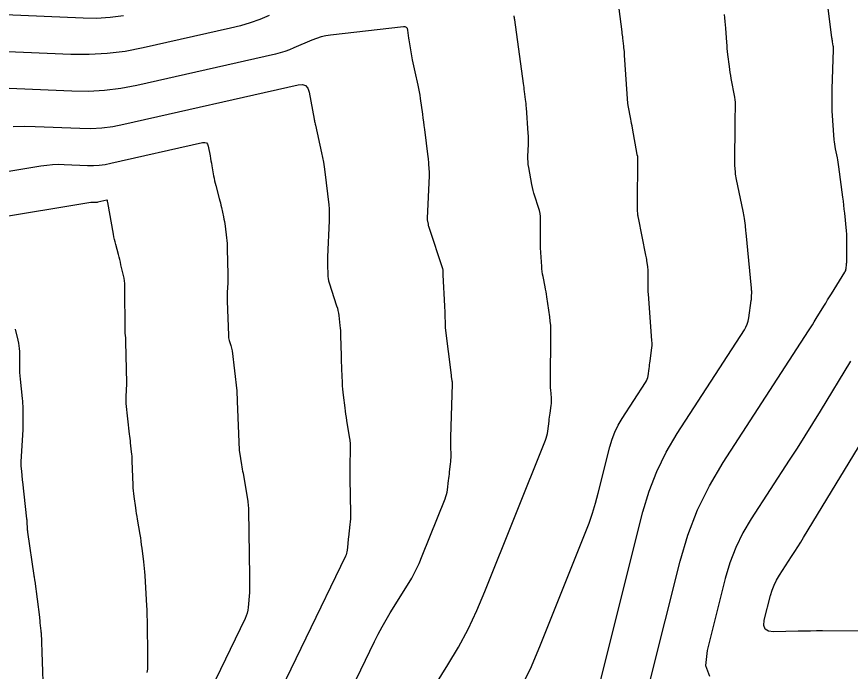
# Model space of a CAD drawing. Extents: x 1354696 to 1366163, y 660729 to 670380.
# Drawn here: x 1360591.05 to 1360639.99, y 664344 to 664382.44 of the extents above; entities that cross this region are included whole.
import ezdxf

# ---------------------------------------------------------------- set-up
doc = ezdxf.new("R2010")
doc.units = 0
doc.layers.add('R_Contours', color=7, linetype='Continuous')

msp = doc.modelspace()

# ---------------------------------------------------------------- linework, layer by layer
at = {"layer": 'R_Contours'}
for points in [[(1360620.669, 664343.047), (1360621.264, 664344.291), (1360621.804, 664345.563), (1360624.426, 664352.121), (1360624.646, 664352.699), (1360624.846, 664353.284), (1360625.027, 664353.875), (1360625.188, 664354.473), (1360625.87, 664357.191), (1360625.999, 664357.627), (1360626.161, 664358.047), (1360626.358, 664358.453), (1360626.59, 664358.844), (1360627.963, 664360.961), (1360628.017, 664361.054), (1360628.06, 664361.152), (1360628.091, 664361.253), (1360628.112, 664361.359), (1360628.173, 664361.789), (1360628.188, 664361.896), (1360628.203, 664362.004), (1360628.218, 664362.111), (1360628.233, 664362.219), (1360628.321, 664362.852), (1360628.337, 664362.994), (1360628.345, 664363.135), (1360628.346, 664363.277), (1360628.339, 664363.42), (1360628.131, 664366.141), (1360628.121, 664366.288), (1360628.114, 664366.436), (1360628.111, 664366.584), (1360628.111, 664366.731), (1360628.117, 664367.453), (1360628.116, 664367.536), (1360628.112, 664367.618), (1360628.105, 664367.7), (1360628.095, 664367.782), (1360628.047, 664368.109), (1360628.035, 664368.191), (1360628.021, 664368.273), (1360628.006, 664368.354), (1360627.99, 664368.435), (1360627.542, 664370.622), (1360627.531, 664370.679), (1360627.523, 664370.737), (1360627.516, 664370.795), (1360627.512, 664370.854), (1360627.499, 664371.088), (1360627.496, 664371.147), (1360627.494, 664371.205), (1360627.493, 664371.264), (1360627.494, 664371.323), (1360627.518, 664374.171), (1360627.517, 664374.187), (1360627.516, 664374.201), (1360627.513, 664374.216), (1360627.509, 664374.231), (1360627.489, 664374.288), (1360627.485, 664374.303), (1360627.481, 664374.318), (1360627.477, 664374.332), (1360627.474, 664374.347), (1360627.195, 664375.891), (1360627.17, 664376.027), (1360627.145, 664376.162), (1360627.12, 664376.298), (1360627.094, 664376.433), (1360626.943, 664377.228), (1360626.942, 664377.237), (1360626.94, 664377.247), (1360626.939, 664377.256), (1360626.937, 664377.265), (1360626.933, 664377.302), (1360626.932, 664377.311), (1360626.931, 664377.32), (1360626.93, 664377.33), (1360626.929, 664377.339), (1360626.735, 664380.183), (1360626.732, 664380.227), (1360626.728, 664380.271), (1360626.724, 664380.315), (1360626.72, 664380.359), (1360626.702, 664380.535), (1360626.698, 664380.579), (1360626.693, 664380.623), (1360626.688, 664380.667), (1360626.684, 664380.711), (1360626.633, 664381.176), (1360626.623, 664381.268), (1360626.612, 664381.361), (1360626.6, 664381.453), (1360626.589, 664381.545), (1360626.057, 664385.614)], [(1360628.235, 664343.459), (1360629.995, 664350.47), (1360630.446, 664352), (1360631.018, 664353.477), (1360631.71, 664354.902), (1360632.523, 664356.274), (1360637.529, 664363.993), (1360637.645, 664364.172), (1360637.759, 664364.352), (1360637.872, 664364.533), (1360637.984, 664364.715), (1360638.427, 664365.444), (1360638.539, 664365.626), (1360638.65, 664365.808), (1360638.762, 664365.99), (1360638.875, 664366.171), (1360639.663, 664367.438), (1360639.691, 664367.489), (1360639.713, 664367.541), (1360639.728, 664367.596), (1360639.737, 664367.652), (1360639.762, 664367.884), (1360639.767, 664367.942), (1360639.771, 664368), (1360639.774, 664368.058), (1360639.775, 664368.116), (1360639.788, 664369.118), (1360639.788, 664369.304), (1360639.783, 664369.491), (1360639.773, 664369.677), (1360639.757, 664369.862), (1360639.657, 664370.908), (1360639.633, 664371.143), (1360639.607, 664371.379), (1360639.579, 664371.615), (1360639.549, 664371.85), (1360639.314, 664373.631), (1360639.295, 664373.764), (1360639.273, 664373.897), (1360639.249, 664374.029), (1360639.223, 664374.161), (1360639.112, 664374.688), (1360639.086, 664374.82), (1360639.066, 664374.953), (1360639.049, 664375.086), (1360639.038, 664375.22), (1360638.925, 664376.911), (1360638.919, 664377.019), (1360638.915, 664377.128), (1360638.913, 664377.237), (1360638.913, 664377.345), (1360638.916, 664377.78), (1360638.917, 664377.889), (1360638.919, 664377.997), (1360638.922, 664378.106), (1360638.925, 664378.215), (1360639.005, 664380.498), (1360639.006, 664380.557), (1360639.003, 664380.617), (1360638.997, 664380.676), (1360638.987, 664380.735), (1360638.943, 664380.971), (1360638.932, 664381.03), (1360638.922, 664381.089), (1360638.914, 664381.148), (1360638.906, 664381.207), (1360638.593, 664383.754)], [(1360597.314, 664382.485), (1360596.532, 664382.388), (1360595.745, 664382.343), (1360594.953, 664382.35), (1360584.401, 664382.798)], [(1360605.878, 664382.511), (1360605.321, 664382.285), (1360604.755, 664382.085), (1360604.18, 664381.912), (1360603.596, 664381.766), (1360598.479, 664380.608), (1360597.427, 664380.406), (1360596.369, 664380.274), (1360595.304, 664380.214), (1360594.233, 664380.224), (1360587.267, 664380.519)], [(1360613.292, 664339.424), (1360616.361, 664344.377), (1360616.976, 664345.42), (1360617.544, 664346.487), (1360618.065, 664347.577), (1360618.539, 664348.691), (1360622.087, 664357.567), (1360622.135, 664357.698), (1360622.173, 664357.83), (1360622.203, 664357.964), (1360622.225, 664358.101), (1360622.3, 664358.701), (1360622.314, 664358.815), (1360622.329, 664358.928), (1360622.344, 664359.042), (1360622.36, 664359.156), (1360622.423, 664359.611), (1360622.436, 664359.725), (1360622.442, 664359.838), (1360622.443, 664359.953), (1360622.437, 664360.067), (1360622.402, 664360.525), (1360622.394, 664360.639), (1360622.389, 664360.754), (1360622.387, 664360.868), (1360622.386, 664360.983), (1360622.411, 664363.821), (1360622.408, 664364.069), (1360622.396, 664364.318), (1360622.375, 664364.565), (1360622.344, 664364.812), (1360622.172, 664365.992), (1360622.149, 664366.142), (1360622.124, 664366.291), (1360622.097, 664366.44), (1360622.068, 664366.588), (1360621.946, 664367.181), (1360621.918, 664367.33), (1360621.896, 664367.479), (1360621.88, 664367.629), (1360621.869, 664367.78), (1360621.808, 664368.875), (1360621.799, 664369.077), (1360621.793, 664369.278), (1360621.79, 664369.48), (1360621.79, 664369.682), (1360621.797, 664370.54), (1360621.791, 664370.716), (1360621.772, 664370.889), (1360621.737, 664371.061), (1360621.689, 664371.23), (1360621.467, 664371.902), (1360621.414, 664372.071), (1360621.367, 664372.242), (1360621.327, 664372.413), (1360621.292, 664372.587), (1360621.109, 664373.595), (1360621.084, 664373.76), (1360621.068, 664373.926), (1360621.062, 664374.093), (1360621.064, 664374.26), (1360621.093, 664374.93), (1360621.098, 664375.097), (1360621.098, 664375.265), (1360621.093, 664375.432), (1360621.083, 664375.599), (1360620.971, 664377.096), (1360620.962, 664377.215), (1360620.95, 664377.335), (1360620.938, 664377.454), (1360620.923, 664377.573), (1360620.863, 664378.048), (1360620.848, 664378.167), (1360620.832, 664378.286), (1360620.816, 664378.404), (1360620.8, 664378.523), (1360620.287, 664382.256), (1360620.278, 664382.315), (1360620.268, 664382.373), (1360620.257, 664382.431), (1360620.245, 664382.489)], [(1360625.264, 664343.201), (1360627.815, 664353.362), (1360628.172, 664354.575), (1360628.626, 664355.746), (1360629.175, 664356.876), (1360629.819, 664357.965), (1360633.764, 664364.046), (1360633.859, 664364.212), (1360633.935, 664364.384), (1360633.991, 664364.564), (1360634.028, 664364.751), (1360634.172, 664365.772), (1360634.18, 664365.833), (1360634.186, 664365.895), (1360634.19, 664365.956), (1360634.191, 664366.018), (1360634.195, 664366.264), (1360634.194, 664366.326), (1360634.193, 664366.387), (1360634.189, 664366.449), (1360634.184, 664366.51), (1360633.871, 664369.756), (1360633.86, 664369.862), (1360633.849, 664369.967), (1360633.836, 664370.073), (1360633.823, 664370.178), (1360633.767, 664370.6), (1360633.752, 664370.705), (1360633.735, 664370.81), (1360633.716, 664370.915), (1360633.695, 664371.019), (1360633.302, 664372.88), (1360633.282, 664372.985), (1360633.266, 664373.091), (1360633.253, 664373.197), (1360633.244, 664373.304), (1360633.215, 664373.732), (1360633.209, 664373.839), (1360633.205, 664373.946), (1360633.203, 664374.053), (1360633.203, 664374.16), (1360633.216, 664375.858), (1360633.218, 664376.013), (1360633.221, 664376.169), (1360633.225, 664376.325), (1360633.23, 664376.481), (1360633.252, 664377.103), (1360633.253, 664377.259), (1360633.245, 664377.413), (1360633.229, 664377.567), (1360633.204, 664377.721), (1360632.996, 664378.821), (1360632.964, 664378.994), (1360632.936, 664379.168), (1360632.91, 664379.343), (1360632.887, 664379.518), (1360632.801, 664380.218), (1360632.781, 664380.393), (1360632.763, 664380.569), (1360632.747, 664380.744), (1360632.734, 664380.92), (1360632.676, 664381.768), (1360632.662, 664381.968), (1360632.646, 664382.168), (1360632.628, 664382.367), (1360632.608, 664382.567)], [(1360608.602, 664338.611), (1360612.06, 664345.758), (1360612.275, 664346.187), (1360612.5, 664346.61), (1360612.736, 664347.027), (1360612.984, 664347.438), (1360613.995, 664349.069), (1360614.238, 664349.482), (1360614.463, 664349.904), (1360614.669, 664350.335), (1360614.856, 664350.776), (1360616.202, 664354.141), (1360616.247, 664354.267), (1360616.285, 664354.395), (1360616.314, 664354.524), (1360616.334, 664354.656), (1360616.404, 664355.211), (1360616.419, 664355.333), (1360616.434, 664355.455), (1360616.448, 664355.576), (1360616.463, 664355.698), (1360616.522, 664356.185), (1360616.535, 664356.307), (1360616.543, 664356.429), (1360616.547, 664356.551), (1360616.546, 664356.673), (1360616.535, 664357.227), (1360616.533, 664357.36), (1360616.533, 664357.493), (1360616.534, 664357.626), (1360616.537, 664357.759), (1360616.633, 664360.856), (1360616.634, 664360.901), (1360616.632, 664360.946), (1360616.627, 664360.991), (1360616.621, 664361.036), (1360616.591, 664361.215), (1360616.583, 664361.26), (1360616.577, 664361.304), (1360616.57, 664361.349), (1360616.565, 664361.394), (1360616.225, 664364.168), (1360616.224, 664364.18), (1360616.223, 664364.193), (1360616.222, 664364.206), (1360616.221, 664364.219), (1360616.219, 664364.271), (1360616.218, 664364.297), (1360616.217, 664364.323), (1360616.203, 664364.985), (1360616.2, 664365.099), (1360616.196, 664365.214), (1360616.191, 664365.328), (1360616.185, 664365.443), (1360616.083, 664367.293), (1360616.082, 664367.322), (1360616.081, 664367.351), (1360616.08, 664367.381), (1360616.081, 664367.41), (1360616.082, 664367.527), (1360616.081, 664367.556), (1360616.077, 664367.585), (1360616.072, 664367.614), (1360616.064, 664367.642), (1360615.26, 664370.073), (1360615.246, 664370.116), (1360615.234, 664370.16), (1360615.224, 664370.205), (1360615.215, 664370.25), (1360615.182, 664370.431), (1360615.175, 664370.476), (1360615.171, 664370.521), (1360615.169, 664370.567), (1360615.169, 664370.613), (1360615.277, 664373.093), (1360615.28, 664373.187), (1360615.28, 664373.28), (1360615.277, 664373.373), (1360615.272, 664373.466), (1360615.244, 664373.838), (1360615.236, 664373.931), (1360615.228, 664374.024), (1360615.218, 664374.116), (1360615.206, 664374.209), (1360615.001, 664375.827), (1360614.972, 664376.048), (1360614.943, 664376.269), (1360614.914, 664376.489), (1360614.884, 664376.71), (1360614.755, 664377.646), (1360614.726, 664377.84), (1360614.694, 664378.032), (1360614.657, 664378.224), (1360614.616, 664378.415), (1360614.436, 664379.211), (1360614.398, 664379.385), (1360614.361, 664379.56), (1360614.326, 664379.734), (1360614.293, 664379.909), (1360614.139, 664380.735), (1360614.119, 664380.848), (1360614.1, 664380.962), (1360614.083, 664381.076), (1360614.068, 664381.19), (1360614.01, 664381.647), (1360613.983, 664381.745), (1360613.931, 664381.812), (1360613.854, 664381.846), (1360613.752, 664381.849), (1360609.478, 664381.356), (1360609.196, 664381.313), (1360608.919, 664381.25), (1360608.647, 664381.166), (1360608.381, 664381.062), (1360607.327, 664380.605), (1360607.061, 664380.497), (1360606.791, 664380.402), (1360606.518, 664380.32), (1360606.24, 664380.25), (1360598.102, 664378.408), (1360597.159, 664378.227), (1360596.211, 664378.109), (1360595.257, 664378.055), (1360594.297, 664378.064), (1360590.134, 664378.241)], [(1360590.842, 664375.987), (1360591.492, 664376.009), (1360592.144, 664375.999), (1360594.757, 664375.888), (1360595.408, 664375.881), (1360596.055, 664375.918), (1360596.699, 664375.998), (1360597.338, 664376.121), (1360607.58, 664378.439), (1360607.821, 664378.458), (1360608.008, 664378.395), (1360608.14, 664378.248), (1360608.217, 664378.019), (1360608.511, 664376.425), (1360608.517, 664376.392), (1360608.523, 664376.36), (1360608.535, 664376.294), (1360608.538, 664376.277), (1360608.541, 664376.261), (1360608.545, 664376.245), (1360608.549, 664376.229), (1360608.57, 664376.15), (1360608.575, 664376.132), (1360608.579, 664376.113), (1360608.584, 664376.094), (1360608.588, 664376.076), (1360608.949, 664374.454), (1360609.007, 664374.177), (1360609.058, 664373.899), (1360609.102, 664373.619), (1360609.139, 664373.339), (1360609.372, 664371.397), (1360609.381, 664371.318), (1360609.387, 664371.239), (1360609.392, 664371.16), (1360609.395, 664371.081), (1360609.401, 664370.764), (1360609.402, 664370.685), (1360609.402, 664370.606), (1360609.4, 664370.527), (1360609.397, 664370.448), (1360609.294, 664368.337), (1360609.29, 664368.21), (1360609.287, 664368.082), (1360609.288, 664367.954), (1360609.291, 664367.826), (1360609.308, 664367.315), (1360609.317, 664367.188), (1360609.334, 664367.063), (1360609.361, 664366.939), (1360609.396, 664366.816), (1360609.832, 664365.472), (1360609.874, 664365.33), (1360609.909, 664365.186), (1360609.937, 664365.041), (1360609.958, 664364.894), (1360610.027, 664364.305), (1360610.042, 664364.157), (1360610.054, 664364.009), (1360610.063, 664363.861), (1360610.068, 664363.713), (1360610.094, 664362.519), (1360610.099, 664362.325), (1360610.105, 664362.131), (1360610.111, 664361.937), (1360610.119, 664361.743), (1360610.152, 664360.953), (1360610.162, 664360.767), (1360610.175, 664360.58), (1360610.193, 664360.394), (1360610.213, 664360.209), (1360610.304, 664359.467), (1360610.328, 664359.282), (1360610.354, 664359.097), (1360610.382, 664358.912), (1360610.412, 664358.728), (1360610.574, 664357.771), (1360610.603, 664357.569), (1360610.622, 664357.368), (1360610.631, 664357.165), (1360610.63, 664356.962), (1360610.605, 664356.147), (1360610.6, 664355.944), (1360610.597, 664355.74), (1360610.597, 664355.536), (1360610.6, 664355.333), (1360610.644, 664353.266), (1360610.644, 664353.107), (1360610.639, 664352.948), (1360610.629, 664352.79), (1360610.612, 664352.632), (1360610.521, 664351.874), (1360610.51, 664351.78), (1360610.5, 664351.685), (1360610.49, 664351.591), (1360610.482, 664351.496), (1360610.449, 664351.118), (1360610.437, 664351.024), (1360610.416, 664350.933), (1360610.387, 664350.844), (1360610.35, 664350.757), (1360605.697, 664341.14)], [(1360584.262, 664372.322), (1360592.476, 664373.686), (1360592.816, 664373.733), (1360593.157, 664373.763), (1360593.499, 664373.775), (1360593.842, 664373.769), (1360595.216, 664373.711), (1360595.559, 664373.708), (1360595.899, 664373.727), (1360596.238, 664373.769), (1360596.574, 664373.834), (1360601.962, 664375.053), (1360602.089, 664375.064), (1360602.187, 664375.03), (1360602.257, 664374.953), (1360602.298, 664374.832), (1360602.403, 664374.262), (1360602.429, 664374.119), (1360602.455, 664373.977), (1360602.481, 664373.834), (1360602.507, 664373.691), (1360602.612, 664373.103), (1360602.639, 664372.958), (1360602.67, 664372.813), (1360602.703, 664372.669), (1360602.739, 664372.526), (1360602.939, 664371.77), (1360602.973, 664371.636), (1360603.007, 664371.502), (1360603.038, 664371.368), (1360603.069, 664371.233), (1360603.189, 664370.695), (1360603.217, 664370.56), (1360603.242, 664370.424), (1360603.264, 664370.288), (1360603.282, 664370.151), (1360603.366, 664369.453), (1360603.383, 664369.291), (1360603.397, 664369.128), (1360603.406, 664368.965), (1360603.412, 664368.802), (1360603.444, 664367.313), (1360603.446, 664367.182), (1360603.445, 664367.051), (1360603.442, 664366.92), (1360603.437, 664366.79), (1360603.412, 664366.266), (1360603.407, 664366.136), (1360603.404, 664366.005), (1360603.405, 664365.874), (1360603.408, 664365.743), (1360603.476, 664363.733), (1360603.482, 664363.655), (1360603.492, 664363.578), (1360603.508, 664363.502), (1360603.53, 664363.427), (1360603.627, 664363.129), (1360603.649, 664363.054), (1360603.668, 664362.978), (1360603.682, 664362.901), (1360603.693, 664362.824), (1360603.966, 664360.482), (1360603.972, 664360.43), (1360603.976, 664360.379), (1360603.979, 664360.327), (1360603.981, 664360.276), (1360603.985, 664360.069), (1360603.986, 664360.017), (1360603.988, 664359.965), (1360603.99, 664359.914), (1360603.992, 664359.862), (1360604.113, 664356.986), (1360604.114, 664356.976), (1360604.114, 664356.966), (1360604.115, 664356.956), (1360604.116, 664356.946), (1360604.121, 664356.907), (1360604.122, 664356.897), (1360604.124, 664356.888), (1360604.125, 664356.878), (1360604.127, 664356.868), (1360604.252, 664356.132), (1360604.273, 664356.006), (1360604.294, 664355.88), (1360604.315, 664355.755), (1360604.336, 664355.629), (1360604.614, 664353.968), (1360604.617, 664353.949), (1360604.62, 664353.93), (1360604.623, 664353.91), (1360604.625, 664353.891), (1360604.635, 664353.813), (1360604.637, 664353.794), (1360604.639, 664353.774), (1360604.641, 664353.755), (1360604.642, 664353.735), (1360604.651, 664353.584), (1360604.653, 664353.553), (1360604.654, 664353.521), (1360604.655, 664353.489), (1360604.656, 664353.457), (1360604.716, 664349.562), (1360604.717, 664349.485), (1360604.718, 664349.407), (1360604.719, 664349.33), (1360604.719, 664349.252), (1360604.721, 664348.942), (1360604.721, 664348.865), (1360604.719, 664348.788), (1360604.715, 664348.71), (1360604.709, 664348.633), (1360604.634, 664347.758), (1360604.612, 664347.589), (1360604.574, 664347.424), (1360604.522, 664347.263), (1360604.455, 664347.106), (1360602.422, 664342.905)], [(1360598.717, 664343.942), (1360598.741, 664344.13), (1360598.746, 664344.177), (1360598.749, 664344.224), (1360598.751, 664344.272), (1360598.752, 664344.319), (1360598.745, 664345.392), (1360598.743, 664345.587), (1360598.741, 664345.781), (1360598.739, 664345.976), (1360598.736, 664346.17), (1360598.723, 664347.018), (1360598.719, 664347.224), (1360598.712, 664347.429), (1360598.704, 664347.635), (1360598.693, 664347.841), (1360598.589, 664349.639), (1360598.576, 664349.84), (1360598.559, 664350.04), (1360598.539, 664350.241), (1360598.515, 664350.441), (1360598.414, 664351.24), (1360598.387, 664351.44), (1360598.359, 664351.639), (1360598.329, 664351.838), (1360598.297, 664352.037), (1360598.146, 664352.938), (1360598.119, 664353.104), (1360598.092, 664353.27), (1360598.067, 664353.436), (1360598.042, 664353.603), (1360597.944, 664354.269), (1360597.922, 664354.435), (1360597.904, 664354.602), (1360597.892, 664354.77), (1360597.884, 664354.938), (1360597.836, 664356.366), (1360597.83, 664356.497), (1360597.822, 664356.628), (1360597.811, 664356.759), (1360597.798, 664356.889), (1360597.74, 664357.411), (1360597.725, 664357.542), (1360597.711, 664357.672), (1360597.697, 664357.803), (1360597.682, 664357.933), (1360597.485, 664359.722), (1360597.476, 664359.824), (1360597.472, 664359.926), (1360597.471, 664360.028), (1360597.475, 664360.13), (1360597.5, 664360.538), (1360597.505, 664360.641), (1360597.508, 664360.743), (1360597.509, 664360.845), (1360597.508, 664360.947), (1360597.466, 664363.343), (1360597.464, 664363.395), (1360597.462, 664363.447), (1360597.458, 664363.498), (1360597.453, 664363.55), (1360597.432, 664363.755), (1360597.427, 664363.807), (1360597.423, 664363.858), (1360597.421, 664363.91), (1360597.42, 664363.961), (1360597.409, 664366.612), (1360597.403, 664366.772), (1360597.388, 664366.93), (1360597.364, 664367.087), (1360597.33, 664367.243), (1360597.174, 664367.879), (1360597.137, 664368.028), (1360597.099, 664368.176), (1360597.061, 664368.325), (1360597.022, 664368.473), (1360596.866, 664369.066), (1360596.828, 664369.215), (1360596.793, 664369.364), (1360596.762, 664369.514), (1360596.733, 664369.664), (1360596.399, 664371.533), (1360596.391, 664371.575), (1360596.378, 664371.646), (1360596.374, 664371.658), (1360596.367, 664371.665), (1360596.357, 664371.669), (1360596.345, 664371.668), (1360595.811, 664371.547), (1360595.777, 664371.54), (1360595.744, 664371.536), (1360595.71, 664371.534), (1360595.676, 664371.535), (1360595.54, 664371.54), (1360595.506, 664371.541), (1360595.472, 664371.54), (1360595.438, 664371.537), (1360595.404, 664371.532), (1360583.845, 664369.613)], [(1360590.966, 664364.09), (1360591.126, 664363.443), (1360591.161, 664363.281), (1360591.186, 664363.118), (1360591.201, 664362.955), (1360591.207, 664362.789), (1360591.21, 664361.937), (1360591.214, 664361.74), (1360591.222, 664361.543), (1360591.235, 664361.346), (1360591.253, 664361.15), (1360591.37, 664360.029), (1360591.384, 664359.875), (1360591.395, 664359.721), (1360591.403, 664359.566), (1360591.408, 664359.411), (1360591.419, 664358.792), (1360591.42, 664358.638), (1360591.418, 664358.483), (1360591.413, 664358.328), (1360591.406, 664358.174), (1360591.295, 664356.327), (1360591.291, 664356.227), (1360591.291, 664356.127), (1360591.296, 664356.027), (1360591.305, 664355.928), (1360591.349, 664355.529), (1360591.36, 664355.429), (1360591.371, 664355.329), (1360591.382, 664355.23), (1360591.393, 664355.13), (1360591.635, 664352.96), (1360591.641, 664352.896), (1360591.646, 664352.831), (1360591.65, 664352.766), (1360591.653, 664352.701), (1360591.662, 664352.441), (1360591.665, 664352.376), (1360591.67, 664352.311), (1360591.677, 664352.246), (1360591.685, 664352.182), (1360592.061, 664349.624), (1360592.065, 664349.596), (1360592.07, 664349.569), (1360592.074, 664349.541), (1360592.079, 664349.514), (1360592.097, 664349.404), (1360592.101, 664349.377), (1360592.105, 664349.349), (1360592.109, 664349.322), (1360592.113, 664349.294), (1360592.381, 664347.179), (1360592.392, 664347.098), (1360592.401, 664347.016), (1360592.41, 664346.935), (1360592.419, 664346.854), (1360592.469, 664346.383), (1360592.471, 664346.359), (1360592.476, 664346.32), (1360592.477, 664346.312), (1360592.478, 664346.304), (1360592.478, 664346.296), (1360592.479, 664346.288), (1360592.599, 664342.848)], [(1360639.997, 664362.207), (1360638.219, 664359.288), (1360637.773, 664358.56), (1360637.32, 664357.835), (1360636.863, 664357.113), (1360636.401, 664356.395), (1360634.171, 664352.958), (1360633.681, 664352.131), (1360633.264, 664351.271), (1360632.919, 664350.38), (1360632.647, 664349.458), (1360631.586, 664345.23), (1360631.493, 664344.343), (1360631.727, 664343.716)], [(1360650.064, 664346.366), (1360638.361, 664346.374), (1360638.001, 664346.373), (1360637.641, 664346.37), (1360637.281, 664346.365), (1360636.921, 664346.357), (1360635.479, 664346.323), (1360635.176, 664346.359), (1360634.985, 664346.484), (1360634.905, 664346.698), (1360634.936, 664347.001), (1360635.299, 664348.446), (1360635.392, 664348.761), (1360635.51, 664349.066), (1360635.653, 664349.359), (1360635.82, 664349.642), (1360636.54, 664350.752), (1360636.719, 664351.03), (1360636.896, 664351.309), (1360637.071, 664351.589), (1360637.244, 664351.871), (1360641.567, 664358.969)]]:
    msp.add_lwpolyline(points, dxfattribs=at)

doc.saveas('drawing.dxf')
